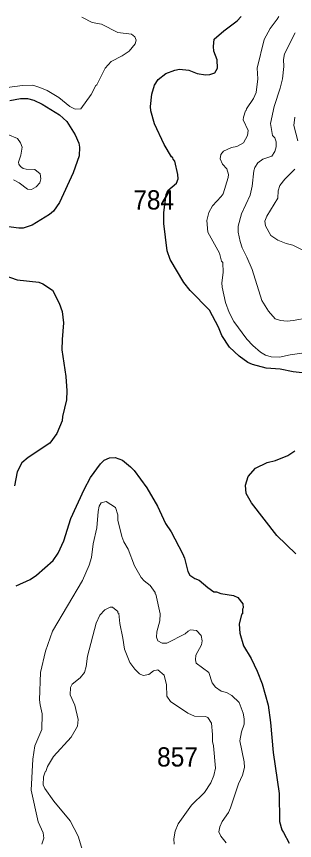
# Model space of a CAD drawing. Extents: x 447.8 to 473.9, y 7733.1 to 7760.8.
# Drawn here: x 450.044 to 451.199, y 7757.336 to 7760.756 of the extents above; entities that cross this region are included whole.
import ezdxf

# ---------------------------------------------------------------- set-up
doc = ezdxf.new("R2010")
doc.units = 0
doc.header["$LTSCALE"] = 0.032
doc.layers.add('1', color=7, linetype='Continuous', lineweight=25)
doc.layers.add('2', color=7, linetype='Continuous', lineweight=13)
doc.layers.add('21', color=7, linetype='Continuous')

msp = doc.modelspace()

# ---------------------------------------------------------------- linework, layer by layer
at = {"layer": '1'}
for points in [[(450.6571, 7760.225), (450.6175, 7760.3104), (450.6026, 7760.3644), (450.6002, 7760.3821), (450.6063, 7760.4339), (450.6171, 7760.4705), (450.6329, 7760.4943), (450.6644, 7760.5186), (450.7023, 7760.5331), (450.7212, 7760.537), (450.76, 7760.5329), (450.7946, 7760.5195), (450.8299, 7760.5131), (450.8475, 7760.5154), (450.8683, 7760.5224), (450.8798, 7760.5418), (450.8781, 7760.5755), (450.8638, 7760.612), (450.8623, 7760.6316), (450.8656, 7760.6613), (450.9049, 7760.6961), (450.9614, 7760.7372), (450.9768, 7760.7555)], [(450.0162, 7760.4073), (450.0604, 7760.4152), (450.0903, 7760.4152), (450.1156, 7760.4079), (450.1501, 7760.3922), (450.2233, 7760.347), (450.2538, 7760.3206), (450.2885, 7760.265), (450.3026, 7760.2305), (450.3059, 7760.2128), (450.3043, 7760.1772), (450.2789, 7760.107), (450.2228, 7759.9835), (450.1979, 7759.9482), (450.1813, 7759.9342), (450.1091, 7759.8896), (450.0719, 7759.8774), (450.054, 7759.8766), (450.0006, 7759.8847)], [(450.7147, 7760.1006), (450.7018, 7760.1554), (450.6943, 7760.1643), (450.6938, 7760.169), (450.6877, 7760.1738), (450.6571, 7760.225)], [(451.3175, 7759.2665), (451.1941, 7759.281), (451.14, 7759.2922), (451.0816, 7759.2955), (451.025, 7759.3112), (451.0058, 7759.3199), (450.9692, 7759.3457), (450.9291, 7759.3831), (450.8977, 7759.4314), (450.8833, 7759.4666), (450.8456, 7759.5363), (450.7662, 7759.6191), (450.7391, 7759.6516), (450.6821, 7759.7472), (450.6698, 7759.7836), (450.6557, 7759.8967), (450.6562, 7759.9416), (450.6652, 7760.0165), (450.6733, 7760.0336), (450.7083, 7760.0643), (450.7154, 7760.0823), (450.7147, 7760.1006)], [(449.9428, 7759.6984), (450.0475, 7759.6634), (450.1364, 7759.6536), (450.1534, 7759.6467), (450.1938, 7759.6196), (450.2217, 7759.5666), (450.2339, 7759.5308), (450.2387, 7759.4838), (450.2333, 7759.4153), (450.2331, 7759.3721), (450.249, 7759.2617), (450.253, 7759.2025), (450.2514, 7759.1653)], [(450.2514, 7759.1653), (450.2347, 7759.095), (450.2338, 7759.0774), (450.2116, 7759.0248), (450.1823, 7758.9853), (450.0922, 7758.9252)], [(451.2049, 7758.5254), (451.1263, 7758.6016), (451.0205, 7758.7366), (450.9977, 7758.7765), (450.9949, 7758.8099), (451.0064, 7758.8468), (451.0375, 7758.8812), (451.0848, 7758.9041), (451.1207, 7758.9132), (451.1708, 7758.9335), (451.201, 7758.9537)], [(450.0922, 7758.9252), (450.0664, 7758.9026), (450.0464, 7758.8662), (450.0358, 7758.808)], [(450.0434, 7758.393), (450.1004, 7758.4185), (450.1266, 7758.4369), (450.1959, 7758.4984), (450.2174, 7758.5284), (450.2408, 7758.5797), (450.2705, 7758.6716), (450.3249, 7758.7929), (450.351, 7758.8429), (450.3931, 7758.8991), (450.4083, 7758.9136), (450.4298, 7758.9235), (450.4547, 7758.9259), (450.4839, 7758.9138), (450.5182, 7758.8869), (450.5326, 7758.8717), (450.5859, 7758.7989), (450.6292, 7758.7228), (450.6631, 7758.6518), (450.6861, 7758.617), (450.7342, 7758.5272), (450.7419, 7758.5076), (450.7552, 7758.4528), (450.7647, 7758.4369), (450.785, 7758.4235), (450.8032, 7758.4159), (450.8385, 7758.3854), (450.8641, 7758.368), (450.8755, 7758.3671), (450.8931, 7758.3607), (450.9459, 7758.3526), (450.9632, 7758.3446), (450.9839, 7758.3184), (450.9858, 7758.301), (450.9826, 7758.2955), (450.9825, 7758.2762), (450.9792, 7758.2733), (450.9689, 7758.2329), (450.9716, 7758.1958), (450.9875, 7758.144), (451.0195, 7758.0911), (451.0441, 7758.0389), (451.0649, 7757.986), (451.0892, 7757.8971), (451.0997, 7757.8255), (451.11, 7757.7011), (451.1348, 7757.5307), (451.1365, 7757.4146), (451.146, 7757.38), (451.1539, 7757.3695), (451.1768, 7757.3244)]]:
    msp.add_lwpolyline(points, dxfattribs=at)
at = {"layer": '2'}
for points in [[(450.3157, 7760.7536), (450.3186, 7760.7513), (450.3585, 7760.7311), (450.3976, 7760.7245), (450.4657, 7760.6888), (450.5219, 7760.6827), (450.536, 7760.6709), (450.5417, 7760.658), (450.5368, 7760.6422), (450.5118, 7760.6114), (450.4833, 7760.5922), (450.437, 7760.5687), (450.4123, 7760.5417), (450.3779, 7760.4722), (450.3735, 7760.4695), (450.3542, 7760.4315), (450.3118, 7760.3727), (450.2878, 7760.3712), (450.2658, 7760.3829), (450.2197, 7760.4191), (450.1721, 7760.4481), (450.1415, 7760.4615), (450.1118, 7760.4706), (450.0684, 7760.4697), (450.0056, 7760.4618)], [(451.1336, 7760.7559), (451.1276, 7760.7448), (451.0981, 7760.7065), (451.0726, 7760.6604), (451.0441, 7760.5416), (451.0466, 7760.4975), (451.04, 7760.441), (451.0292, 7760.4155), (451, 7760.3724), (450.9984, 7760.3657), (450.9955, 7760.3646), (450.9866, 7760.3379), (450.9859, 7760.3274), (451.0065, 7760.2827), (451.0037, 7760.2616), (450.9872, 7760.231), (450.9594, 7760.2162), (450.9376, 7760.2123), (450.9038, 7760.1971), (450.8932, 7760.1835), (450.8907, 7760.1648), (450.8996, 7760.1429), (450.9184, 7760.124), (450.9247, 7760.0994), (450.9233, 7760.0878), (450.9023, 7760.02), (450.8949, 7760.0086), (450.8581, 7759.9704), (450.8428, 7759.9425), (450.8351, 7759.9097), (450.8394, 7759.8603), (450.8878, 7759.7734), (450.8959, 7759.74), (450.9009, 7759.7349), (450.9031, 7759.6939), (450.8968, 7759.6501), (450.8979, 7759.6323), (450.9128, 7759.5686), (450.927, 7759.527), (450.9474, 7759.49), (451.0004, 7759.4163), (451.0253, 7759.3898), (451.0577, 7759.3623), (451.0792, 7759.3504), (451.1024, 7759.3428), (451.1368, 7759.3412), (451.1817, 7759.3516), (451.2591, 7759.3619)], [(451.2024, 7760.6884), (451.1574, 7760.6007), (451.1534, 7760.5767), (451.1548, 7760.5479), (451.1492, 7760.4975), (451.1401, 7760.4581), (451.1139, 7760.3821), (451.0988, 7760.3122), (451.1073, 7760.2622), (451.1172, 7760.2517), (451.1235, 7760.2352), (451.1229, 7760.2143), (451.1177, 7760.1961), (451.105, 7760.1762), (451.0679, 7760.1635), (451.0469, 7760.1485), (451.034, 7760.1294), (451.0298, 7760.1159), (451.0234, 7760.0518), (451.0155, 7760.0143), (450.9793, 7759.9367), (450.9649, 7759.8858), (450.9656, 7759.8601), (450.9727, 7759.8219), (450.9815, 7759.7963), (451.0016, 7759.7574), (451.0233, 7759.7061), (451.0639, 7759.5765), (451.0904, 7759.5321), (451.119, 7759.5008), (451.1409, 7759.4943), (451.1688, 7759.4919), (451.1937, 7759.4936), (451.2559, 7759.5046)], [(451.1998, 7760.3378), (451.1967, 7760.3031), (451.2122, 7760.2402)], [(450.0319, 7760.0777), (450.0546, 7760.0655), (450.0904, 7760.0397), (450.1064, 7760.0378), (450.1259, 7760.0492), (450.1408, 7760.0653), (450.1456, 7760.0826), (450.1423, 7760.1034), (450.1205, 7760.1202), (450.0841, 7760.122), (450.0718, 7760.1253), (450.0614, 7760.1332), (450.0539, 7760.1434), (450.0526, 7760.1513), (450.0623, 7760.1805), (450.0671, 7760.2137), (450.0601, 7760.2315), (450.0489, 7760.2496), (450.0075, 7760.2654)], [(451.2003, 7760.1224), (451.1594, 7760.0808), (451.1381, 7760.0537), (451.1317, 7760.0317), (451.1291, 7760.0022), (451.0836, 7759.927), (451.0756, 7759.9059), (451.0789, 7759.8868), (451.101, 7759.8465), (451.1301, 7759.8279), (451.1638, 7759.8138), (451.1925, 7759.806), (451.2393, 7759.7834)], [(450.9829, 7757.6068), (450.9912, 7757.6386), (450.9905, 7757.6622), (450.9714, 7757.7497), (450.9787, 7757.7861), (450.9897, 7757.8189), (450.9897, 7757.8413), (450.9858, 7757.8635), (450.9697, 7757.9083), (450.9386, 7757.9379), (450.9168, 7757.9495), (450.8949, 7757.9557), (450.871, 7757.9716), (450.8572, 7757.9895), (450.8433, 7758.0332), (450.7902, 7758.0718), (450.7871, 7758.0859), (450.7887, 7758.105), (450.8126, 7758.1481), (450.8157, 7758.1645), (450.8109, 7758.1859), (450.7919, 7758.2066), (450.7674, 7758.21), (450.7571, 7758.2051), (450.7449, 7758.1935), (450.668, 7758.1547), (450.6497, 7758.154), (450.6315, 7758.164), (450.6259, 7758.1791), (450.6267, 7758.202), (450.6402, 7758.247), (450.641, 7758.2761), (450.6233, 7758.3575), (450.6203, 7758.3588), (450.6202, 7758.3654), (450.599, 7758.3947), (450.5751, 7758.4139), (450.5626, 7758.4279), (450.5347, 7758.4757), (450.5079, 7758.5443), (450.4905, 7758.5754), (450.4816, 7758.598), (450.4648, 7758.6655), (450.4647, 7758.6878), (450.4549, 7758.7173), (450.4166, 7758.743), (450.396, 7758.7367), (450.3877, 7758.7228), (450.3829, 7758.7006), (450.378, 7758.633), (450.363, 7758.5664), (450.3556, 7758.5099), (450.3462, 7758.4788), (450.3179, 7758.4152), (450.1939, 7758.204), (450.1647, 7758.1213), (450.1441, 7758.0325), (450.1401, 7757.9188), (450.1422, 7757.8986), (450.1514, 7757.862), (450.1488, 7757.7964), (450.1198, 7757.728), (450.1121, 7757.6737), (450.1057, 7757.5442), (450.1346, 7757.4124), (450.1545, 7757.367), (450.157, 7757.3452), (450.1489, 7757.32)], [(450.6988, 7757.3207), (450.6972, 7757.3431), (450.7027, 7757.3745), (450.7163, 7757.405), (450.7715, 7757.482), (450.8247, 7757.5347), (450.8511, 7757.5756), (450.8637, 7757.6054), (450.8703, 7757.6365), (450.8622, 7757.7291), (450.8582, 7757.7459), (450.859, 7757.7753), (450.8543, 7757.8227), (450.8392, 7757.8458), (450.8294, 7757.8502), (450.7833, 7757.851), (450.7552, 7757.8646), (450.684, 7757.9124), (450.6682, 7757.9347), (450.6667, 7757.9812), (450.6569, 7758.0224), (450.6314, 7758.044), (450.6128, 7758.0399), (450.5945, 7758.0242), (450.5709, 7758.021), (450.555, 7758.0276), (450.5355, 7758.0463), (450.5143, 7758.0741), (450.4926, 7758.1294), (450.4863, 7758.1752), (450.4728, 7758.237), (450.4686, 7758.2781), (450.4649, 7758.28), (450.4645, 7758.2855), (450.4427, 7758.3046), (450.4335, 7758.3044), (450.4112, 7758.2936), (450.3908, 7758.2707), (450.3745, 7758.2376), (450.3397, 7758.1014), (450.3339, 7758.0575), (450.327, 7758.0336), (450.3081, 7758.0111), (450.2756, 7757.9841), (450.2678, 7757.9709), (450.2676, 7757.9407), (450.2859, 7757.8974), (450.3003, 7757.8384), (450.2976, 7757.8102), (450.2709, 7757.7647), (450.1972, 7757.6839), (450.1728, 7757.6422), (450.1666, 7757.6223), (450.1633, 7757.6205), (450.1561, 7757.5993), (450.1553, 7757.5672), (450.1616, 7757.5516), (450.1993, 7757.4991), (450.2666, 7757.4178), (450.3008, 7757.3531), (450.3268, 7757.2658)], [(450.8885, 7757.3918), (450.8988, 7757.4143), (450.9248, 7757.4522), (450.9335, 7757.4707), (450.9662, 7757.5714), (450.9829, 7757.6068)], [(450.9155, 7757.3265), (450.893, 7757.3537), (450.8848, 7757.372), (450.8885, 7757.3918)]]:
    msp.add_lwpolyline(points, dxfattribs=at)

# ---------------------------------------------------------------- texts
at = {"layer": '21', "width": 0.95}
for s, p in [('784', (450.5293, 7759.9546)), ('857', (450.6282, 7757.6426))]:
    msp.add_text(s, height=0.08, dxfattribs=at).set_placement(p)

doc.saveas('drawing.dxf')
